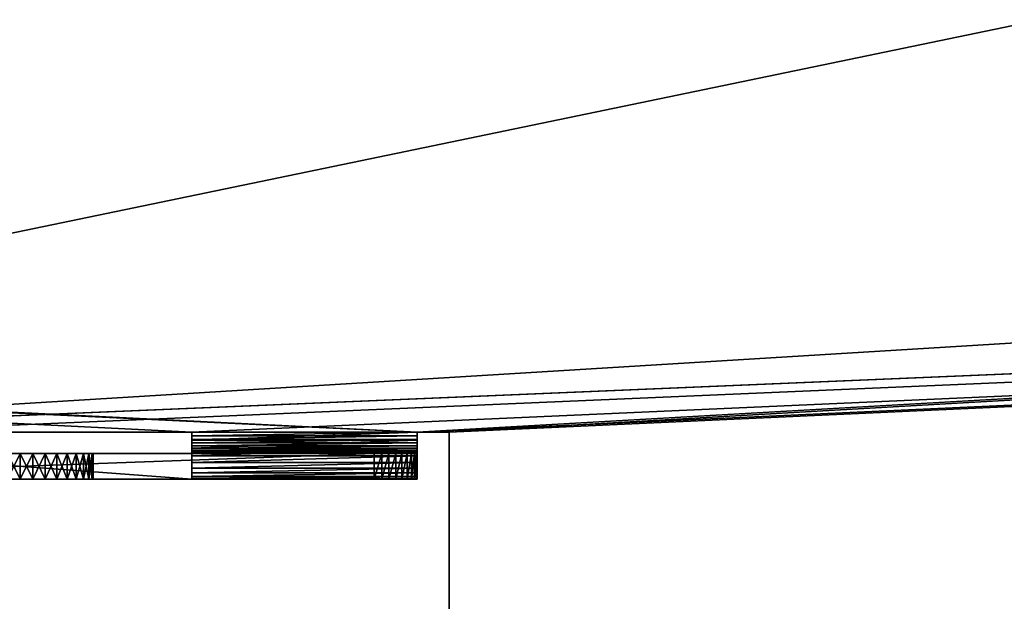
# Model space of a CAD drawing. Extents: x 3 to 600, y 3 to 274.
# Tile 337 of 622: x 301 to 324, y 246 to 259. Entities that reach past the tile are written whole.
import ezdxf

# ---------------------------------------------------------------- set-up
doc = ezdxf.new("R2010")
doc.units = 0

msp = doc.modelspace()

# ---------------------------------------------------------------- linework, layer by layer
for points in [[(346.360016, 263.709991, 20.949999), (256.610016, 263.709991, 20.949999), (256.610016, 245.084976, 20.949999)], [(346.360016, 263.709991, 20.949999), (256.610016, 245.084976, 20.949999), (346.360016, 245.084976, 20.949999)], [(346.360016, 263.709991, 19.949999), (346.360016, 245.084976, 19.949999), (256.610016, 245.084976, 19.949999)], [(346.360016, 263.709991, 19.949999), (256.610016, 245.084976, 19.949999), (256.610016, 263.709991, 19.949999)], [(346.360016, 263.709991, 272.950012), (256.610016, 263.709991, 272.950012), (256.610016, 245.084976, 272.950012)], [(346.360016, 263.709991, 272.950012), (256.610016, 245.084976, 272.950012), (346.360016, 245.084976, 272.950012)], [(346.360016, 263.709991, 271.950012), (346.360016, 245.084976, 271.950012), (256.610016, 245.084976, 271.950012)], [(346.360016, 263.709991, 271.950012), (256.610016, 245.084976, 271.950012), (256.610016, 263.709991, 271.950012)], [(63.834236, 261.854919, 256.950012), (538.984985, 262.709991, 256.950012), (310.735016, 249.709976, 256.950012)], [(63.985004, 262.709991, 257.549988), (292.235016, 249.709976, 257.549988), (541.484985, 260.209991, 257.549988)], [(538.984985, 262.709991, 256.950012), (311.485016, 249.709976, 256.950012), (310.735016, 249.709976, 256.950012)], [(539.02301, 262.275848, 256.950012), (311.485016, 234.309982, 256.950012), (538.984985, 262.709991, 256.950012)], [(538.984985, 262.709991, 256.950012), (311.485016, 234.309982, 256.950012), (311.485016, 249.709976, 256.950012)], [(539.135742, 261.854919, 256.950012), (311.485016, 234.309982, 256.950012), (539.02301, 262.275848, 256.950012)], [(63.834236, 261.854919, 256.950012), (310.735016, 249.709976, 256.950012), (63.65007, 261.459991, 256.950012)], [(539.319946, 261.459991, 256.950012), (311.485016, 234.309982, 256.950012), (539.135742, 261.854919, 256.950012)], [(63.65007, 261.459991, 256.950012), (310.735016, 249.709976, 256.950012), (305.485016, 249.709976, 256.950012)], [(63.65007, 261.459991, 256.950012), (305.485016, 249.709976, 256.950012), (297.485016, 249.709976, 256.950012)], [(539.319946, 261.459991, 256.950012), (539.569885, 261.103027, 256.950012), (311.485016, 234.309982, 256.950012)], [(311.485016, 234.309982, 256.950012), (539.569885, 261.103027, 256.950012), (539.878052, 260.794861, 256.950012)], [(311.485016, 234.309982, 256.950012), (539.878052, 260.794861, 256.950012), (563.484985, 234.309982, 256.950012)], [(563.484985, 234.309982, 35.349995), (39.485008, 234.309982, 35.349995), (461.985016, 260.209991, 35.349995)], [(461.985016, 260.209991, 35.349995), (39.485008, 234.309982, 35.349995), (140.985001, 260.209991, 35.349995)], [(39.485008, 234.309982, 35.949997), (563.484985, 234.309982, 35.949997), (461.985016, 260.209991, 35.949997)], [(461.985016, 260.209991, 35.949997), (140.985001, 260.209991, 35.949997), (39.485008, 234.309982, 35.949997)], [(541.484985, 260.209991, 257.549988), (292.235016, 249.709976, 257.549988), (297.485016, 249.709976, 257.549988)], [(297.485016, 249.709976, 257.549988), (305.485016, 249.709976, 257.549988), (541.484985, 260.209991, 257.549988)], [(541.484985, 260.209991, 257.549988), (305.485016, 249.709976, 257.549988), (310.735016, 249.709976, 257.549988)], [(541.484985, 260.209991, 257.549988), (310.735016, 249.709976, 257.549988), (311.485016, 249.709976, 257.549988)], [(311.485016, 249.709976, 257.549988), (311.485016, 234.309982, 257.549988), (541.484985, 260.209991, 257.549988)], [(541.484985, 260.209991, 257.549988), (311.485016, 234.309982, 257.549988), (563.484985, 234.309982, 257.549988)], [(297.485016, 249.709976, 257.549988), (297.485016, 249.709976, 256.950012), (305.485016, 249.709976, 257.549988)], [(305.485016, 249.709976, 257.549988), (297.485016, 249.709976, 256.950012), (305.485016, 249.709976, 256.950012)], [(310.735016, 249.709976, 257.549988), (305.485016, 249.709976, 257.549988), (305.485016, 249.518967, 257.533295)], [(310.735016, 249.709976, 257.549988), (305.485016, 249.518967, 257.533295), (310.735016, 249.518967, 257.533295)], [(310.735016, 249.623154, 256.942413), (305.485016, 249.623154, 256.942413), (310.735016, 249.709976, 256.950012)], [(310.735016, 249.709976, 256.950012), (305.485016, 249.623154, 256.942413), (305.485016, 249.709976, 256.950012)], [(305.485016, 249.623154, 256.942413), (305.485016, 249.518967, 257.533295), (305.485016, 249.709976, 256.950012)], [(305.485016, 249.709976, 256.950012), (305.485016, 249.518967, 257.533295), (305.485016, 249.709976, 257.549988)], [(311.485016, 249.709976, 256.950012), (311.485016, 249.709976, 257.549988), (310.735016, 249.709976, 256.950012)], [(310.735016, 249.709976, 256.950012), (311.485016, 249.709976, 257.549988), (310.735016, 249.709976, 257.549988)], [(310.735016, 249.709976, 256.950012), (310.735016, 249.709976, 257.549988), (310.735016, 249.623154, 256.942413)], [(310.735016, 249.623154, 256.942413), (310.735016, 249.709976, 257.549988), (310.735016, 249.518967, 257.533295)], [(311.485016, 249.709976, 257.549988), (311.485016, 249.709976, 256.950012), (311.485016, 234.309982, 257.549988)], [(311.485016, 234.309982, 257.549988), (311.485016, 249.709976, 256.950012), (311.485016, 234.309982, 256.950012)], [(310.735016, 249.538971, 256.919861), (305.485016, 249.538971, 256.919861), (310.735016, 249.623154, 256.942413)], [(310.735016, 249.623154, 256.942413), (305.485016, 249.538971, 256.919861), (305.485016, 249.623154, 256.942413)], [(305.485016, 249.538971, 256.919861), (305.485016, 249.333755, 257.483673), (305.485016, 249.623154, 256.942413)], [(305.485016, 249.623154, 256.942413), (305.485016, 249.333755, 257.483673), (305.485016, 249.518967, 257.533295)], [(310.735016, 249.459976, 256.882996), (305.485016, 249.459976, 256.882996), (310.735016, 249.538971, 256.919861)], [(310.735016, 249.538971, 256.919861), (305.485016, 249.459976, 256.882996), (305.485016, 249.538971, 256.919861)], [(305.485016, 249.459976, 256.882996), (305.485016, 249.159988, 257.402618), (305.485016, 249.538971, 256.919861)], [(305.485016, 249.538971, 256.919861), (305.485016, 249.159988, 257.402618), (305.485016, 249.333755, 257.483673)], [(310.735016, 249.518967, 257.533295), (305.485016, 249.518967, 257.533295), (305.485016, 249.333755, 257.483673)], [(310.735016, 249.518967, 257.533295), (305.485016, 249.333755, 257.483673), (310.735016, 249.333755, 257.483673)], [(310.735016, 249.623154, 256.942413), (310.735016, 249.518967, 257.533295), (310.735016, 249.538971, 256.919861)], [(310.735016, 249.538971, 256.919861), (310.735016, 249.518967, 257.533295), (310.735016, 249.333755, 257.483673)], [(310.735016, 249.538971, 256.919861), (310.735016, 249.333755, 257.483673), (310.735016, 249.459976, 256.882996)], [(310.735016, 249.388596, 256.833008), (305.485016, 249.388596, 256.833008), (310.735016, 249.459976, 256.882996)], [(310.735016, 249.459976, 256.882996), (305.485016, 249.388596, 256.833008), (305.485016, 249.459976, 256.882996)], [(305.485016, 249.388596, 256.833008), (305.485016, 249.002914, 257.292633), (305.485016, 249.459976, 256.882996)], [(305.485016, 249.459976, 256.882996), (305.485016, 249.002914, 257.292633), (305.485016, 249.159988, 257.402618)], [(310.735016, 249.326965, 256.771393), (305.485016, 249.326965, 256.771393), (310.735016, 249.388596, 256.833008)], [(310.735016, 249.388596, 256.833008), (305.485016, 249.326965, 256.771393), (305.485016, 249.388596, 256.833008)], [(305.485016, 249.326965, 256.771393), (305.485016, 248.86734, 257.157074), (305.485016, 249.388596, 256.833008)], [(305.485016, 249.388596, 256.833008), (305.485016, 248.86734, 257.157074), (305.485016, 249.002914, 257.292633)], [(310.735016, 249.333755, 257.483673), (305.485016, 249.333755, 257.483673), (305.485016, 249.159988, 257.402618)], [(310.735016, 249.333755, 257.483673), (305.485016, 249.159988, 257.402618), (310.735016, 249.159988, 257.402618)], [(310.735016, 249.276962, 256.700012), (305.485016, 249.276962, 256.700012), (310.735016, 249.326965, 256.771393)], [(310.735016, 249.326965, 256.771393), (305.485016, 249.276962, 256.700012), (305.485016, 249.326965, 256.771393)], [(305.485016, 249.276962, 256.700012), (305.485016, 248.757355, 257), (305.485016, 249.326965, 256.771393)], [(305.485016, 249.326965, 256.771393), (305.485016, 248.757355, 257), (305.485016, 248.86734, 257.157074)], [(310.735016, 249.240143, 256.621002), (305.485016, 249.240143, 256.621002), (310.735016, 249.276962, 256.700012)], [(310.735016, 249.276962, 256.700012), (305.485016, 249.240143, 256.621002), (305.485016, 249.276962, 256.700012)], [(305.485016, 249.240143, 256.621002), (305.485016, 248.676315, 256.826233), (305.485016, 249.276962, 256.700012)], [(305.485016, 249.276962, 256.700012), (305.485016, 248.676315, 256.826233), (305.485016, 248.757355, 257)], [(310.735016, 249.459976, 256.882996), (310.735016, 249.333755, 257.483673), (310.735016, 249.159988, 257.402618)], [(310.735016, 249.459976, 256.882996), (310.735016, 249.159988, 257.402618), (310.735016, 249.388596, 256.833008)], [(310.735016, 249.388596, 256.833008), (310.735016, 249.159988, 257.402618), (310.735016, 249.002914, 257.292633)], [(310.735016, 249.388596, 256.833008), (310.735016, 249.002914, 257.292633), (310.735016, 249.326965, 256.771393)], [(310.735016, 249.326965, 256.771393), (310.735016, 249.002914, 257.292633), (310.735016, 248.86734, 257.157074)], [(310.735016, 249.326965, 256.771393), (310.735016, 248.86734, 257.157074), (310.735016, 249.276962, 256.700012)], [(310.735016, 249.276962, 256.700012), (310.735016, 248.86734, 257.157074), (310.735016, 248.757355, 257)], [(310.735016, 249.276962, 256.700012), (310.735016, 248.757355, 257), (310.735016, 249.240143, 256.621002)], [(293.235016, 249.209976, 239.549988), (301.189789, 249.209976, 243.275818), (309.735016, 249.209976, 239.549988)], [(293.235016, 249.209976, 239.549988), (309.735016, 249.209976, 239.549988), (293.235016, 248.609985, 239.549988)], [(293.235016, 248.609985, 239.549988), (309.735016, 249.209976, 239.549988), (309.735016, 248.609985, 239.549988)], [(305.485016, 249.209976, 256.450012), (301.485016, 249.209976, 246.649994), (297.485016, 249.209976, 256.450012)], [(301.485016, 249.209976, 246.649994), (301.189789, 249.209976, 246.624176), (297.485016, 249.209976, 256.450012)], [(297.485016, 248.609985, 256.450012), (305.485016, 248.609985, 256.450012), (297.485016, 249.209976, 256.450012)], [(297.485016, 249.209976, 256.450012), (305.485016, 248.609985, 256.450012), (305.485016, 249.209976, 256.450012)], [(309.735016, 249.209976, 239.549988), (301.189789, 249.209976, 243.275818), (301.485016, 249.209976, 243.25)], [(301.485016, 248.609985, 243.25), (301.485016, 249.209976, 243.25), (301.189789, 248.609985, 243.275818)], [(301.189789, 248.609985, 243.275818), (301.485016, 249.209976, 243.25), (301.189789, 249.209976, 243.275818)], [(301.189789, 248.609985, 246.624176), (301.189789, 249.209976, 246.624176), (301.485016, 248.609985, 246.649994)], [(301.485016, 248.609985, 246.649994), (301.189789, 249.209976, 246.624176), (301.485016, 249.209976, 246.649994)], [(301.780212, 249.209976, 246.624176), (301.485016, 249.209976, 246.649994), (305.485016, 249.209976, 256.450012)], [(309.735016, 249.209976, 239.549988), (301.485016, 249.209976, 243.25), (301.780212, 249.209976, 243.275818)], [(301.485016, 248.609985, 246.649994), (301.485016, 249.209976, 246.649994), (301.780212, 248.609985, 246.624176)], [(301.780212, 248.609985, 246.624176), (301.485016, 249.209976, 246.649994), (301.780212, 249.209976, 246.624176)], [(301.780212, 248.609985, 243.275818), (301.780212, 249.209976, 243.275818), (301.485016, 248.609985, 243.25)], [(301.485016, 248.609985, 243.25), (301.780212, 249.209976, 243.275818), (301.485016, 249.209976, 243.25)], [(305.485016, 249.209976, 256.450012), (302.066437, 249.209976, 246.54747), (301.780212, 249.209976, 246.624176)], [(301.780212, 249.209976, 243.275818), (302.066437, 249.209976, 243.352524), (309.735016, 249.209976, 239.549988)], [(301.780212, 248.609985, 246.624176), (301.780212, 249.209976, 246.624176), (302.066437, 248.609985, 246.54747)], [(302.066437, 248.609985, 246.54747), (301.780212, 249.209976, 246.624176), (302.066437, 249.209976, 246.54747)], [(302.066437, 248.609985, 243.352524), (302.066437, 249.209976, 243.352524), (301.780212, 248.609985, 243.275818)], [(301.780212, 248.609985, 243.275818), (302.066437, 249.209976, 243.352524), (301.780212, 249.209976, 243.275818)], [(305.485016, 249.209976, 256.450012), (302.334991, 249.209976, 246.422241), (302.066437, 249.209976, 246.54747)], [(309.735016, 249.209976, 239.549988), (302.066437, 249.209976, 243.352524), (302.334991, 249.209976, 243.477753)], [(302.066437, 248.609985, 246.54747), (302.066437, 249.209976, 246.54747), (302.334991, 248.609985, 246.422241)], [(302.334991, 248.609985, 246.422241), (302.066437, 249.209976, 246.54747), (302.334991, 249.209976, 246.422241)], [(302.334991, 248.609985, 243.477753), (302.334991, 249.209976, 243.477753), (302.066437, 248.609985, 243.352524)], [(302.066437, 248.609985, 243.352524), (302.334991, 249.209976, 243.477753), (302.066437, 249.209976, 243.352524)], [(310.735016, 249.209976, 256.450012), (302.577728, 249.209976, 246.252274), (302.334991, 249.209976, 246.422241)], [(310.735016, 249.209976, 256.450012), (302.334991, 249.209976, 246.422241), (305.485016, 249.209976, 256.450012)], [(302.334991, 249.209976, 243.477753), (302.577728, 249.209976, 243.64772), (309.735016, 249.209976, 239.549988)], [(302.334991, 248.609985, 246.422241), (302.334991, 249.209976, 246.422241), (302.577728, 248.609985, 246.252274)], [(302.577728, 248.609985, 246.252274), (302.334991, 249.209976, 246.422241), (302.577728, 249.209976, 246.252274)], [(302.577728, 248.609985, 243.64772), (302.577728, 249.209976, 243.64772), (302.334991, 248.609985, 243.477753)], [(302.334991, 248.609985, 243.477753), (302.577728, 249.209976, 243.64772), (302.334991, 249.209976, 243.477753)], [(302.787292, 249.209976, 246.04274), (302.577728, 249.209976, 246.252274), (310.735016, 249.209976, 256.450012)], [(309.735016, 249.209976, 239.549988), (302.577728, 249.209976, 243.64772), (302.787292, 249.209976, 243.857254)], [(302.577728, 248.609985, 246.252274), (302.577728, 249.209976, 246.252274), (302.787292, 248.609985, 246.04274)], [(302.787292, 248.609985, 246.04274), (302.577728, 249.209976, 246.252274), (302.787292, 249.209976, 246.04274)], [(302.787292, 248.609985, 243.857254), (302.787292, 249.209976, 243.857254), (302.577728, 248.609985, 243.64772)], [(302.577728, 248.609985, 243.64772), (302.787292, 249.209976, 243.857254), (302.577728, 249.209976, 243.64772)], [(302.957245, 249.209976, 245.800003), (302.787292, 249.209976, 246.04274), (310.735016, 249.209976, 256.450012)], [(309.735016, 249.209976, 239.549988), (302.787292, 249.209976, 243.857254), (309.908661, 249.209976, 239.565201)], [(309.908661, 249.209976, 239.565201), (302.787292, 249.209976, 243.857254), (302.957245, 249.209976, 244.099991)], [(302.787292, 248.609985, 246.04274), (302.787292, 249.209976, 246.04274), (302.957245, 248.609985, 245.800003)], [(302.957245, 248.609985, 245.800003), (302.787292, 249.209976, 246.04274), (302.957245, 249.209976, 245.800003)], [(302.957245, 248.609985, 244.099991), (302.957245, 249.209976, 244.099991), (302.787292, 248.609985, 243.857254)], [(302.787292, 248.609985, 243.857254), (302.957245, 249.209976, 244.099991), (302.787292, 249.209976, 243.857254)], [(309.908661, 249.209976, 239.565201), (302.957245, 249.209976, 244.099991), (310.077026, 249.209976, 239.610306)], [(310.077026, 249.209976, 239.610306), (302.957245, 249.209976, 244.099991), (310.235016, 249.209976, 239.683975)], [(310.735016, 249.209976, 256.450012), (303.082489, 249.209976, 245.531433), (302.957245, 249.209976, 245.800003)], [(310.601013, 249.209976, 240.050003), (310.501038, 249.209976, 239.907211), (302.957245, 249.209976, 244.099991)], [(302.957245, 249.209976, 244.099991), (310.501038, 249.209976, 239.907211), (310.377777, 249.209976, 239.783951)], [(302.957245, 249.209976, 244.099991), (310.377777, 249.209976, 239.783951), (310.235016, 249.209976, 239.683975)], [(303.082489, 249.209976, 244.368561), (310.719818, 249.209976, 240.376358), (302.957245, 249.209976, 244.099991)], [(302.957245, 249.209976, 244.099991), (310.719818, 249.209976, 240.376358), (310.674683, 249.209976, 240.207977)], [(302.957245, 249.209976, 244.099991), (310.674683, 249.209976, 240.207977), (310.601013, 249.209976, 240.050003)], [(302.957245, 248.609985, 245.800003), (302.957245, 249.209976, 245.800003), (303.082489, 248.609985, 245.531433)], [(303.082489, 248.609985, 245.531433), (302.957245, 249.209976, 245.800003), (303.082489, 249.209976, 245.531433)], [(303.082489, 248.609985, 244.368561), (303.082489, 249.209976, 244.368561), (302.957245, 248.609985, 244.099991)], [(302.957245, 248.609985, 244.099991), (303.082489, 249.209976, 244.368561), (302.957245, 249.209976, 244.099991)], [(310.735016, 249.209976, 256.450012), (303.15918, 249.209976, 245.245209), (303.082489, 249.209976, 245.531433)], [(303.15918, 249.209976, 244.6548), (310.735016, 249.209976, 240.550003), (303.082489, 249.209976, 244.368561)], [(303.082489, 249.209976, 244.368561), (310.735016, 249.209976, 240.550003), (310.719818, 249.209976, 240.376358)], [(303.082489, 248.609985, 245.531433), (303.082489, 249.209976, 245.531433), (303.15918, 248.609985, 245.245209)], [(303.15918, 248.609985, 245.245209), (303.082489, 249.209976, 245.531433), (303.15918, 249.209976, 245.245209)], [(303.15918, 248.609985, 244.6548), (303.15918, 249.209976, 244.6548), (303.082489, 248.609985, 244.368561)], [(303.082489, 248.609985, 244.368561), (303.15918, 249.209976, 244.6548), (303.082489, 249.209976, 244.368561)], [(303.15918, 249.209976, 244.6548), (303.184998, 249.209976, 244.949997), (310.735016, 249.209976, 240.550003)], [(310.735016, 249.209976, 240.550003), (303.184998, 249.209976, 244.949997), (303.15918, 249.209976, 245.245209)], [(310.735016, 249.209976, 240.550003), (303.15918, 249.209976, 245.245209), (310.735016, 249.209976, 256.450012)], [(303.15918, 248.609985, 245.245209), (303.15918, 249.209976, 245.245209), (303.184998, 248.609985, 244.949997)], [(303.184998, 248.609985, 244.949997), (303.15918, 249.209976, 245.245209), (303.184998, 249.209976, 244.949997)], [(303.184998, 248.609985, 244.949997), (303.184998, 249.209976, 244.949997), (303.15918, 248.609985, 244.6548)], [(303.15918, 248.609985, 244.6548), (303.184998, 249.209976, 244.949997), (303.15918, 249.209976, 244.6548)], [(310.735016, 249.217575, 256.536804), (305.485016, 249.217575, 256.536804), (310.735016, 249.240143, 256.621002)], [(310.735016, 249.240143, 256.621002), (305.485016, 249.217575, 256.536804), (305.485016, 249.240143, 256.621002)], [(305.485016, 249.217575, 256.536804), (305.485016, 248.626694, 256.641022), (305.485016, 249.240143, 256.621002)], [(305.485016, 249.240143, 256.621002), (305.485016, 248.626694, 256.641022), (305.485016, 248.676315, 256.826233)], [(310.735016, 249.209976, 256.450012), (305.485016, 249.209976, 256.450012), (310.735016, 249.217575, 256.536804)], [(310.735016, 249.217575, 256.536804), (305.485016, 249.209976, 256.450012), (305.485016, 249.217575, 256.536804)], [(305.485016, 249.209976, 256.450012), (305.485016, 248.609985, 256.450012), (305.485016, 249.217575, 256.536804)], [(305.485016, 249.217575, 256.536804), (305.485016, 248.609985, 256.450012), (305.485016, 248.626694, 256.641022)], [(310.735016, 249.159988, 257.402618), (305.485016, 249.159988, 257.402618), (305.485016, 249.002914, 257.292633)], [(310.735016, 249.159988, 257.402618), (305.485016, 249.002914, 257.292633), (310.735016, 249.002914, 257.292633)], [(309.735016, 248.609985, 239.549988), (309.735016, 249.209976, 239.549988), (309.908661, 249.209976, 239.565201)], [(309.735016, 248.609985, 239.549988), (309.908661, 249.209976, 239.565201), (309.908661, 248.609985, 239.565201)], [(309.908661, 248.609985, 239.565201), (309.908661, 249.209976, 239.565201), (310.077026, 249.209976, 239.610306)], [(309.908661, 248.609985, 239.565201), (310.077026, 249.209976, 239.610306), (310.077026, 248.609985, 239.610306)], [(310.077026, 248.609985, 239.610306), (310.077026, 249.209976, 239.610306), (310.235016, 249.209976, 239.683975)], [(310.077026, 248.609985, 239.610306), (310.235016, 249.209976, 239.683975), (310.235016, 248.609985, 239.683975)], [(310.235016, 248.609985, 239.683975), (310.235016, 249.209976, 239.683975), (310.377777, 249.209976, 239.783951)], [(310.235016, 248.609985, 239.683975), (310.377777, 249.209976, 239.783951), (310.377777, 248.609985, 239.783951)], [(310.377777, 248.609985, 239.783951), (310.377777, 249.209976, 239.783951), (310.501038, 249.209976, 239.907211)], [(310.377777, 248.609985, 239.783951), (310.501038, 249.209976, 239.907211), (310.501038, 248.609985, 239.907211)], [(310.501038, 248.609985, 239.907211), (310.501038, 249.209976, 239.907211), (310.601013, 249.209976, 240.050003)], [(310.501038, 248.609985, 239.907211), (310.601013, 249.209976, 240.050003), (310.601013, 248.609985, 240.050003)], [(310.601013, 248.609985, 240.050003), (310.601013, 249.209976, 240.050003), (310.674683, 249.209976, 240.207977)], [(310.601013, 248.609985, 240.050003), (310.674683, 249.209976, 240.207977), (310.674683, 248.609985, 240.207977)], [(310.674683, 248.609985, 240.207977), (310.674683, 249.209976, 240.207977), (310.719818, 249.209976, 240.376358)], [(310.674683, 248.609985, 240.207977), (310.719818, 249.209976, 240.376358), (310.719818, 248.609985, 240.376358)], [(310.719818, 248.609985, 240.376358), (310.719818, 249.209976, 240.376358), (310.735016, 249.209976, 240.550003)], [(310.719818, 248.609985, 240.376358), (310.735016, 249.209976, 240.550003), (310.735016, 248.609985, 240.550003)], [(310.735016, 249.240143, 256.621002), (310.735016, 248.757355, 257), (310.735016, 248.676315, 256.826233)], [(310.735016, 249.240143, 256.621002), (310.735016, 248.676315, 256.826233), (310.735016, 249.217575, 256.536804)], [(310.735016, 249.217575, 256.536804), (310.735016, 248.676315, 256.826233), (310.735016, 248.626694, 256.641022)], [(310.735016, 249.217575, 256.536804), (310.735016, 248.626694, 256.641022), (310.735016, 249.209976, 256.450012)], [(310.735016, 249.209976, 256.450012), (310.735016, 248.626694, 256.641022), (310.735016, 248.609985, 256.450012)], [(310.735016, 249.209976, 240.550003), (310.735016, 249.209976, 256.450012), (310.735016, 248.609985, 240.550003)], [(310.735016, 248.609985, 240.550003), (310.735016, 249.209976, 256.450012), (310.735016, 248.609985, 256.450012)], [(310.735016, 249.002914, 257.292633), (305.485016, 249.002914, 257.292633), (305.485016, 248.86734, 257.157074)], [(310.735016, 249.002914, 257.292633), (305.485016, 248.86734, 257.157074), (310.735016, 248.86734, 257.157074)], [(310.735016, 248.86734, 257.157074), (305.485016, 248.86734, 257.157074), (305.485016, 248.757355, 257)], [(310.735016, 248.86734, 257.157074), (305.485016, 248.757355, 257), (310.735016, 248.757355, 257)], [(309.735016, 248.609985, 239.549988), (301.780212, 248.609985, 243.275818), (293.235016, 248.609985, 239.549988)], [(293.235016, 248.609985, 239.549988), (301.780212, 248.609985, 243.275818), (301.485016, 248.609985, 243.25)], [(293.235016, 248.609985, 239.549988), (301.485016, 248.609985, 243.25), (301.189789, 248.609985, 243.275818)], [(297.485016, 248.609985, 256.450012), (301.189789, 248.609985, 246.624176), (301.485016, 248.609985, 246.649994)], [(297.485016, 248.609985, 256.450012), (301.485016, 248.609985, 246.649994), (305.485016, 248.609985, 256.450012)], [(305.485016, 248.609985, 256.450012), (301.485016, 248.609985, 246.649994), (301.780212, 248.609985, 246.624176)], [(309.735016, 248.609985, 239.549988), (302.066437, 248.609985, 243.352524), (301.780212, 248.609985, 243.275818)], [(305.485016, 248.609985, 256.450012), (301.780212, 248.609985, 246.624176), (302.066437, 248.609985, 246.54747)], [(310.735016, 248.609985, 256.450012), (305.485016, 248.609985, 256.450012), (302.066437, 248.609985, 246.54747)], [(302.066437, 248.609985, 246.54747), (302.334991, 248.609985, 246.422241), (310.735016, 248.609985, 256.450012)], [(302.334991, 248.609985, 243.477753), (302.066437, 248.609985, 243.352524), (309.735016, 248.609985, 239.549988)], [(310.735016, 248.609985, 256.450012), (302.334991, 248.609985, 246.422241), (302.577728, 248.609985, 246.252274)], [(302.334991, 248.609985, 243.477753), (309.735016, 248.609985, 239.549988), (302.577728, 248.609985, 243.64772)], [(310.735016, 248.609985, 256.450012), (302.577728, 248.609985, 246.252274), (302.787292, 248.609985, 246.04274)], [(302.577728, 248.609985, 243.64772), (309.735016, 248.609985, 239.549988), (302.787292, 248.609985, 243.857254)], [(302.787292, 248.609985, 243.857254), (309.735016, 248.609985, 239.549988), (302.957245, 248.609985, 244.099991)], [(302.787292, 248.609985, 246.04274), (302.957245, 248.609985, 245.800003), (310.735016, 248.609985, 256.450012)], [(310.077026, 248.609985, 239.610306), (310.235016, 248.609985, 239.683975), (302.957245, 248.609985, 244.099991)], [(302.957245, 248.609985, 244.099991), (309.735016, 248.609985, 239.549988), (309.908661, 248.609985, 239.565201)], [(302.957245, 248.609985, 244.099991), (309.908661, 248.609985, 239.565201), (310.077026, 248.609985, 239.610306)], [(310.735016, 248.609985, 256.450012), (302.957245, 248.609985, 245.800003), (303.082489, 248.609985, 245.531433)], [(310.235016, 248.609985, 239.683975), (310.377777, 248.609985, 239.783951), (302.957245, 248.609985, 244.099991)], [(302.957245, 248.609985, 244.099991), (310.377777, 248.609985, 239.783951), (310.501038, 248.609985, 239.907211)], [(302.957245, 248.609985, 244.099991), (310.501038, 248.609985, 239.907211), (310.601013, 248.609985, 240.050003)], [(310.719818, 248.609985, 240.376358), (303.082489, 248.609985, 244.368561), (302.957245, 248.609985, 244.099991)], [(310.719818, 248.609985, 240.376358), (302.957245, 248.609985, 244.099991), (310.674683, 248.609985, 240.207977)], [(310.674683, 248.609985, 240.207977), (302.957245, 248.609985, 244.099991), (310.601013, 248.609985, 240.050003)], [(310.735016, 248.609985, 256.450012), (303.082489, 248.609985, 245.531433), (310.735016, 248.609985, 240.550003)], [(310.735016, 248.609985, 240.550003), (303.082489, 248.609985, 245.531433), (303.15918, 248.609985, 245.245209)], [(310.735016, 248.609985, 240.550003), (303.15918, 248.609985, 244.6548), (303.082489, 248.609985, 244.368561)], [(310.735016, 248.609985, 240.550003), (303.082489, 248.609985, 244.368561), (310.719818, 248.609985, 240.376358)], [(310.735016, 248.609985, 240.550003), (303.15918, 248.609985, 245.245209), (303.184998, 248.609985, 244.949997)], [(303.184998, 248.609985, 244.949997), (303.15918, 248.609985, 244.6548), (310.735016, 248.609985, 240.550003)], [(310.735016, 248.757355, 257), (305.485016, 248.757355, 257), (305.485016, 248.676315, 256.826233)], [(310.735016, 248.757355, 257), (305.485016, 248.676315, 256.826233), (310.735016, 248.676315, 256.826233)], [(310.735016, 248.676315, 256.826233), (305.485016, 248.676315, 256.826233), (305.485016, 248.626694, 256.641022)], [(310.735016, 248.676315, 256.826233), (305.485016, 248.626694, 256.641022), (310.735016, 248.626694, 256.641022)], [(310.735016, 248.626694, 256.641022), (305.485016, 248.626694, 256.641022), (305.485016, 248.609985, 256.450012)], [(310.735016, 248.626694, 256.641022), (305.485016, 248.609985, 256.450012), (310.735016, 248.609985, 256.450012)]]:
    msp.add_3dface(points)

doc.saveas('drawing.dxf')
